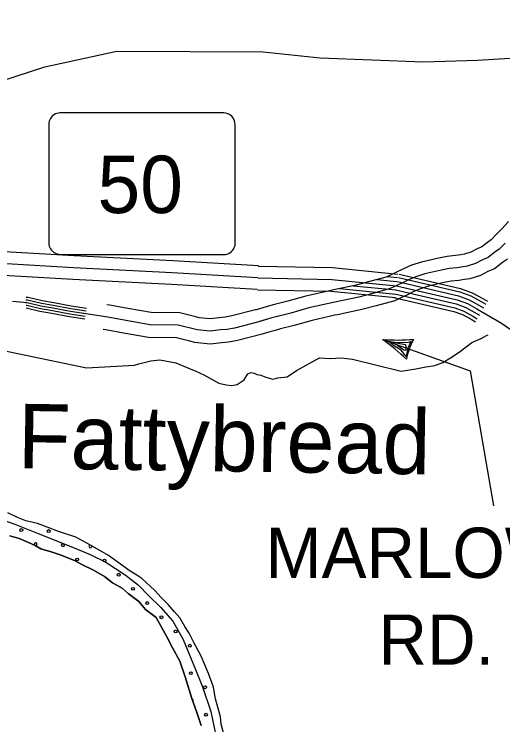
# Model space of a CAD drawing. Extents: x 1551132 to 1791609, y 378168 to 563823.
# Drawn here: x 1595654 to 1599249, y 504129 to 509358 of the extents above; entities that cross this region are included whole.
import ezdxf

# ---------------------------------------------------------------- set-up
doc = ezdxf.new("R2010")
doc.units = 0
for name, color, linetype in [('DESIGN - DRAINAGE - Bridges and Cross Drains Size Text', 7, 'Continuous'), ('DESIGN - ROW - Right-of-Way and Easement Labels', 7, 'Continuous'), ('DESIGN - ROW - Slope Lines', 7, 'Continuous'), ('DESIGN - SCRATCH - User 1', 7, 'Continuous'), ('DESIGN - TRAFFIC CONTROL PERMANENT - Pavement Marking Text', 7, 'Continuous'), ('DESIGN - TRANSPORTATION - Edge of Traveled Way', 7, 'Continuous'), ('DESIGN - TRANSPORTATION - Text', 7, 'Continuous'), ('SURVEY - CENTERLINE - Preliminary Text', 7, 'Continuous'), ('SURVEY - DRAINAGE - Natural Features', 7, 'Continuous'), ('SURVEY - PROPERTY - Owners', 7, 'Continuous'), ('SURVEY - PROPERTY - Parcels', 7, 'Continuous')]:
    doc.layers.add(name, color=color, linetype=linetype)

msp = doc.modelspace()

# ---------------------------------------------------------------- linework, layer by layer
at = {"layer": 'DESIGN - ROW - Right-of-Way and Easement Labels'}
for p, q in [((1598397.136, 506952.355), (1598455.218, 506945.047)), ((1598440.668, 506923.288), (1598409.419, 506949.08)), ((1598409.419, 506949.08), (1598533.274, 506927.33)), ((1598500.508, 506886.145), (1598440.668, 506923.288)), ((1598455.218, 506945.047), (1598507.483, 506943.28)), ((1598492.909, 506905.779), (1598472.076, 506919.905)), ((1598507.483, 506943.28), (1598552.049, 506945.33)), ((1598533.274, 506927.33), (1598536.249, 506910.563)), ((1598536.249, 506910.563), (1598534.283, 506883.087)), ((1598572.557, 506949.264), (1598551.066, 506901.804)), ((1598552.049, 506945.33), (1598572.557, 506949.264)), ((1598519.608, 506886.095), (1598492.909, 506905.779)), ((1598539.032, 506839.803), (1598500.508, 506886.145)), ((1598534.283, 506883.087), (1598519.608, 506886.095)), ((1598551.066, 506901.804), (1598539.032, 506839.803))]:
    msp.add_line(p, q, dxfattribs=at)
msp.add_lwpolyline([(1598364.02, 506964.289), (1599008.346, 506733.917), (1599180.3, 505740.166)], dxfattribs=at)
for centre, radius, start, end in [((1598469.212, 508512.937), 1552.238, 266.114603, 274.542381), ((1597569.71, 505828.028), 1386.356, 45.604864, 55.043403), ((1599061.701, 506714.84), 532.308, 151.898647, 168.757044)]:
    msp.add_arc(centre, radius, start, end, dxfattribs=at)
at = {"layer": 'DESIGN - ROW - Slope Lines'}
for p, q in [((1597169.711, 508632.221), (1596012.846, 508632.196)), ((1595907.647, 508530.993), (1595907.665, 507699.207)), ((1597280.524, 507700.603), (1597280.506, 508520.547)), ((1596014.06, 507589.866), (1597170.658, 507589.891))]:
    msp.add_line(p, q, dxfattribs=at)
for centre, radius, start, end in [((1596003.473, 508472.108), 160.357, 86.648536, 102.70025), ((1597178.85, 508434.178), 198.249, 77.697219, 92.642708), ((1595996.509, 508543.349), 89.766, 108.371167, 161.449483), ((1597190.979, 508542.711), 90.332, 20.262589, 70.527444), ((1596120.444, 508532.169), 212.779, 169.236139, 180.320808), ((1597026.968, 508524.884), 253.555, 359.016672, 11.167469), ((1596181.75, 507698.494), 274.065, 179.852742, 189.896381), ((1596333.435, 507705.34), 947.081, 357.737333, 359.712778), ((1595998.279, 507680.459), 91.27, 198.572372, 254.431783), ((1597192.109, 507678.287), 89.389, 280.925525, 342.744553), ((1597211.16, 507669.455), 68.632, 345.070111, 358.743622), ((1596017.877, 507952.222), 362.376, 263.010911, 269.398619), ((1597181.114, 508124.627), 534.837, 268.879536, 272.994292)]:
    msp.add_arc(centre, radius, start, end, dxfattribs=at)
at = {"layer": 'DESIGN - SCRATCH - User 1'}
for points in [[(1597197.379, 504058.655), (1597176.596, 504133.015), (1597171.471, 504187.117), (1597135.639, 504319.745), (1597121.039, 504406.022), (1597084.699, 504506.641), (1597028.8, 504633.586), (1596976.485, 504734.472), (1596941.627, 504803.057), (1596908.445, 504851.609), (1596871.529, 504916.227), (1596832.288, 504960.87), (1596787.189, 505013.621), (1596734.066, 505064.489), (1596688.967, 505117.232), (1596592.486, 505204.817), (1596556.928, 505229.393), (1596507.479, 505260.202), (1596347.508, 505374.813), (1596214.886, 505450.965), (1596107.939, 505508.7), (1595986.725, 505548.659), (1595895.411, 505584.144), (1595825.921, 505611.261), (1595738.339, 505630.678), (1595678.782, 505653.637), (1595607.426, 505688.796)], [(1595620.684, 505518.517), (1595690.29, 505499.391), (1595737.931, 505480.616), (1595809.313, 505447.465), (1595848.903, 505424.823), (1595926.443, 505401.564), (1595999.95, 505376.38), (1596103.156, 505334.712), (1596152.671, 505307.903), (1596237.902, 505266.519), (1596319.075, 505221.201), (1596378.257, 505174.233), (1596447.547, 505135.107), (1596492.838, 505094.365), (1596571.794, 505035.08), (1596618.827, 504978.303), (1596697.775, 504919.01), (1596773.481, 504781.74), (1596816.138, 504701.021), (1596872.42, 504598.077), (1596912.503, 504481.391), (1596961.893, 504322.537), (1596996.301, 504225.942), (1597028.616, 504123.381)]]:
    msp.add_lwpolyline(points, dxfattribs=at)
at = {"layer": 'DESIGN - TRAFFIC CONTROL PERMANENT - Pavement Marking Text'}
for centre in [(1595706.339, 505562.122), (1595706.339, 505562.122), (1595907.949, 505554.655), (1595907.949, 505554.655), (1596012.488, 505450.116), (1596012.488, 505450.116), (1596117.027, 505345.578), (1596117.027, 505345.578), (1596318.637, 505338.11), (1596318.637, 505338.11), (1596423.176, 505233.572), (1596423.176, 505233.572), (1596527.714, 505129.033), (1596527.714, 505129.033), (1596632.253, 505024.494), (1596632.253, 505024.494), (1596736.792, 504919.956), (1596736.792, 504919.956), (1596841.33, 504815.417), (1596841.33, 504815.417), (1596945.869, 504710.878), (1596945.869, 504710.878), (1596953.336, 504509.268), (1596953.336, 504509.268), (1597057.875, 504404.73), (1597057.875, 504404.73), (1597065.342, 504203.119), (1597065.342, 504203.119)]:
    msp.add_circle(centre, 10.56, dxfattribs=at)
for centre, start, end in [((1595810.878, 505457.583), 265.36916, 223.748615), ((1596214.098, 505442.649), 104.885888, 16.194516), ((1597050.408, 504606.34), 170.160311, 237.371345), ((1596960.803, 504307.658), 324.358808, 74.853897)]:
    msp.add_arc(centre, 10.56, start, end, dxfattribs=at)
at = {"layer": 'DESIGN - TRANSPORTATION - Edge of Traveled Way'}
for points in [[(1597197.379, 504058.655), (1597176.596, 504133.015), (1597171.471, 504187.117), (1597135.639, 504319.745), (1597121.039, 504406.022), (1597084.699, 504506.641), (1597028.8, 504633.586), (1596976.485, 504734.472), (1596941.627, 504803.057), (1596908.445, 504851.609), (1596871.529, 504916.227), (1596832.288, 504960.87), (1596787.189, 505013.621), (1596734.066, 505064.489), (1596688.967, 505117.232), (1596592.486, 505204.817), (1596556.928, 505229.393), (1596507.479, 505260.202), (1596347.508, 505374.813), (1596214.886, 505450.965), (1596107.939, 505508.7), (1595986.725, 505548.659), (1595895.411, 505584.144), (1595825.921, 505611.261), (1595738.339, 505630.678), (1595678.782, 505653.637), (1595607.426, 505688.796)], [(1597028.616, 504123.381), (1596996.301, 504225.942), (1596961.893, 504322.537), (1596912.503, 504481.391), (1596872.42, 504598.077), (1596816.138, 504701.021), (1596773.481, 504781.74), (1596697.775, 504919.01), (1596618.827, 504978.303), (1596571.794, 505035.08), (1596492.838, 505094.365), (1596447.547, 505135.107), (1596378.257, 505174.233), (1596319.075, 505221.201), (1596237.902, 505266.519), (1596152.671, 505307.903), (1596103.156, 505334.712), (1595999.95, 505376.38), (1595926.443, 505401.564), (1595848.903, 505424.823), (1595809.313, 505447.465), (1595737.931, 505480.616), (1595690.29, 505499.391), (1595620.684, 505518.517)]]:
    msp.add_lwpolyline(points, dxfattribs=at)
at = {"layer": 'DESIGN - TRANSPORTATION - Text'}
for points in [[(1598143.8, 506819.752), (1598502.133, 506732.491), (1598608.356, 506749.417), (1598682.537, 506762.676), (1598748.661, 506772.001), (1598806.934, 506795.443), (1598863.308, 506828.919), (1598927.765, 506870.337), (1599020.571, 506943.514), (1599088.903, 506972.865), (1599129.152, 506994.49), (1599142.043, 506998.64)], [(1595395.948, 506921.169), (1596185.63, 506755.266), (1596538.805, 506774.65)], [(1596538.805, 506774.65), (1596570.021, 506786.1), (1596660.235, 506806.667), (1596726.3, 506815.609), (1596843.814, 506793.717), (1596978.753, 506737.532), (1596984.677, 506733.441), (1597050.134, 506704.373), (1597159.015, 506642.605), (1597214.739, 506629.705), (1597254.613, 506625.071), (1597294.72, 506634.43), (1597345.194, 506667.631), (1597371.86, 506711.224), (1597398.009, 506722.807), (1597419.884, 506716.457), (1597439.692, 506706.14), (1597469.591, 506701.657), (1597505.315, 506687.073), (1597557.014, 506672.239), (1597593.121, 506681.665), (1597663.178, 506690.548), (1597729.818, 506735.499)], [(1597729.818, 506735.499), (1597900.523, 506830.652), (1597981.746, 506824.669), (1598060.319, 506829.577), (1598143.8, 506819.752)]]:
    msp.add_lwpolyline(points, dxfattribs=at)
at = {"layer": 'SURVEY - CENTERLINE - Preliminary Text'}
for points in [[(1597451.667, 507505.669), (1596820.84, 507543.62), (1596094.216, 507579.353), (1594940.684, 507647.196), (1594567.66, 507658.263), (1594358.948, 507658.104), (1594246.017, 507650.204)], [(1597446.4, 507418.109), (1596816.048, 507456.034), (1596089.491, 507491.76), (1594936.809, 507559.552), (1594566.393, 507570.544), (1594362.048, 507570.385), (1594000.973, 507545.135), (1593567.367, 507497.208), (1592938.94, 507422.906), (1592161.766, 507321.353), (1592074.843, 507317.853)], [(1597441.192, 507331.548), (1596811.315, 507369.44), (1596084.816, 507405.166), (1594932.976, 507472.908), (1594565.143, 507483.825), (1594365.106, 507483.667), (1594140.112, 507467.933)], [(1597448.142, 507504.811), (1597995.621, 507493.811), (1598475.668, 507446.26)], [(1598486.776, 507444.427), (1598938.698, 507339.232), (1599024.371, 507308.44), (1599100.936, 507266.339), (1599135.61, 507246.122)], [(1597446.4, 507418.109), (1597990.471, 507407.175), (1598467.118, 507359.966)], [(1598237.573, 507382.7), (1598467.118, 507359.966)], [(1598321.813, 507405.509), (1598470.176, 507390.817)], [(1598399.111, 507429.009), (1598473.226, 507421.668)], [(1598474.143, 507390.158), (1598922.907, 507285.698), (1599001.389, 507257.489), (1599073.478, 507217.846), (1599107.736, 507197.871)], [(1598481.176, 507420.351), (1598931.699, 507315.482), (1599014.18, 507285.839), (1599088.761, 507244.822), (1599123.244, 507224.713)], [(1597444.642, 507330.406), (1597985.263, 507319.54), (1598458.476, 507272.672)], [(1598047.811, 507339.19), (1598461.01, 507298.264)], [(1598148.859, 507360.332), (1598464.06, 507329.115)], [(1598460.093, 507329.774), (1598905.341, 507226.129), (1598975.806, 507200.804), (1599042.929, 507163.895), (1599076.728, 507144.186)], [(1598467.118, 507359.966), (1598914.124, 507255.914), (1598988.597, 507229.146), (1599058.204, 507190.87), (1599240.158, 507084.784), (1599403.204, 506972.448)], [(1598467.118, 507359.966), (1598914.124, 507255.914), (1598988.597, 507229.146), (1599058.204, 507190.87), (1599092.245, 507171.028)], [(1598447.235, 507274.53), (1598889.266, 507171.636), (1598952.406, 507148.944), (1599014.98, 507114.535), (1599048.379, 507095.068)], [(1598453.06, 507299.581), (1598896.549, 507196.345), (1598963.014, 507172.453), (1599027.646, 507136.919), (1599061.229, 507117.335)]]:
    msp.add_lwpolyline(points, dxfattribs=at)
at = {"layer": 'SURVEY - DRAINAGE - Natural Features'}
for points in [[(1599266.016, 507673.433), (1599221.4, 507628.148), (1599191.126, 507606.631), (1599140.627, 507567.438), (1599098.461, 507550.113), (1599048.163, 507522.912), (1598986.031, 507503.903), (1598912.074, 507493.078), (1598854.134, 507485.994), (1598786.127, 507473.077), (1598676.021, 507446.827), (1598609.873, 507425.876), (1598555.649, 507402.742), (1598501.359, 507375.608), (1598420.986, 507338.89), (1598292.772, 507302.931), (1598190.641, 507276.555), (1598012.562, 507239.379), (1597822.425, 507196.403), (1597690.194, 507158.51), (1597550.014, 507122.734), (1597453.833, 507094.267), (1597275.621, 507049.099), (1597217.614, 507038.024), (1597171.698, 507034.748), (1597095.783, 507025.957), (1597000.227, 507035.465), (1596861.222, 507069.657), (1596651.919, 507072.974), (1596343.776, 507127.842), (1596067.324, 507170.21), (1595938.119, 507194.252), (1595850.646, 507209.635), (1595749.348, 507233.236), (1595641.876, 507244.936)], [(1599266.016, 507673.433), (1599221.4, 507628.148), (1599191.126, 507606.631), (1599140.627, 507567.438), (1599098.461, 507550.113), (1599048.163, 507522.912), (1598986.031, 507503.903), (1598912.074, 507493.078), (1598854.134, 507485.994), (1598786.177, 507473.086)], [(1596185.855, 507192.519), (1596074.016, 507209.652), (1595945.244, 507233.611), (1595858.654, 507248.845), (1595756.073, 507272.737), (1595741.749, 507274.295)], [(1596179.797, 507152.976), (1596067.324, 507170.21), (1595938.119, 507194.252), (1595850.646, 507209.635), (1595749.348, 507233.236), (1595641.876, 507244.936)], [(1596179.797, 507152.976), (1596067.324, 507170.21), (1595938.119, 507194.252), (1595850.646, 507209.635), (1595749.348, 507233.236), (1595738.749, 507234.386)], [(1596182.822, 507172.743), (1596070.666, 507189.935), (1595941.677, 507213.936), (1595854.646, 507229.236), (1595752.715, 507252.987), (1595740.49, 507254.32)], [(1596173.888, 507114.425), (1596060.799, 507131.75), (1595931.177, 507155.876), (1595842.838, 507171.409), (1595741.965, 507194.91)], [(1596176.772, 507133.209), (1596063.983, 507150.484), (1595934.561, 507174.568), (1595846.646, 507190.035), (1595745.982, 507213.485), (1595742.015, 507213.919)], [(1595523.569, 505653.162), (1595658.358, 505605.044), (1595830.679, 505536.326), (1596096.131, 505432.148), (1596212.936, 505382.305), (1596327.617, 505324.504)], [(1595523.569, 505653.162), (1595658.358, 505605.044), (1595830.679, 505536.326), (1596096.131, 505432.148), (1596212.936, 505382.305), (1596327.617, 505324.504)], [(1596327.617, 505324.504), (1596469.639, 505232.276), (1596568.078, 505156.733), (1596642.559, 505079.573), (1596732.816, 504992.162), (1596820.855, 504890.785), (1596898.353, 504755.589), (1596988.401, 504536.217), (1597040.125, 504409.422), (1597100.873, 504226.501), (1597148.797, 503991.795)]]:
    msp.add_lwpolyline(points, dxfattribs=at)
at = {"layer": 'SURVEY - PROPERTY - Owners'}
for points in [[(1599289.907, 507832.712), (1599244.141, 507782.369), (1599200.734, 507736.418), (1599162.368, 507697.483), (1599137.019, 507679.466), (1599094.753, 507646.657), (1599059.546, 507632.19), (1599012.972, 507607.006), (1598966.09, 507592.664), (1598939.565, 507588.781), (1598899.999, 507582.989), (1598840.151, 507575.672), (1598767.136, 507561.805), (1598651.78, 507534.296), (1598578.307, 507511.028), (1598517.542, 507485.103), (1598462.226, 507457.46), (1598437.185, 507446.018), (1598389.711, 507424.326), (1598269.181, 507390.525), (1598170.025, 507364.916), (1597993.296, 507328.023), (1597972.879, 507323.406), (1597799.917, 507284.314), (1597666.478, 507246.079), (1597568.347, 507221.029), (1597525.923, 507210.203), (1597483.033, 507197.511), (1597434.2, 507183.061)], [(1599266.016, 507673.433), (1599221.4, 507628.148), (1599191.126, 507606.631), (1599140.627, 507567.438), (1599098.461, 507550.113), (1599048.163, 507522.912), (1598986.031, 507503.903), (1598912.074, 507493.078), (1598854.134, 507485.994), (1598786.127, 507473.077), (1598676.021, 507446.827), (1598609.873, 507425.876), (1598555.649, 507402.742), (1598501.359, 507375.608), (1598420.986, 507338.89), (1598292.772, 507302.931), (1598190.641, 507276.555), (1598012.562, 507239.379), (1597822.425, 507196.403), (1597690.194, 507158.51), (1597590.772, 507133.135), (1597550.014, 507122.734), (1597459.933, 507096.075)], [(1599282.765, 507556.08), (1599247.366, 507530.921), (1599188.309, 507485.086), (1599138.919, 507464.794), (1599084.737, 507435.493), (1599006.763, 507411.643), (1598966.356, 507405.726), (1598924.632, 507399.617), (1598868.667, 507392.775), (1598805.868, 507380.85), (1598701.221, 507355.899), (1598642.68, 507337.357), (1598595.256, 507317.123), (1598542.041, 507290.523), (1598514.058, 507277.739), (1598453.501, 507250.08), (1598317.296, 507211.879), (1598212.074, 507184.703), (1598032.595, 507147.235), (1598013.67, 507142.952), (1597845.824, 507105.017), (1597714.844, 507067.483), (1597614.088, 507041.766), (1597575.064, 507031.807), (1597535.531, 507020.107), (1597486.682, 507005.656)], [(1597434.15, 507183.044), (1597429.792, 507181.752), (1597255.955, 507137.693), (1597205.839, 507128.126), (1597163.248, 507125.084), (1597095.05, 507117.192), (1597015.627, 507125.092), (1596990.594, 507131.251), (1596872.922, 507160.193), (1596660.644, 507163.56), (1596490.856, 507193.785), (1596358.609, 507217.336), (1596336.393, 507220.744)], [(1597459.933, 507096.075), (1597453.833, 507094.267), (1597275.621, 507049.099), (1597217.614, 507038.024), (1597171.698, 507034.748), (1597095.783, 507025.957), (1597000.227, 507035.465), (1596861.222, 507069.657), (1596651.919, 507072.974), (1596343.776, 507127.842), (1596322.643, 507131.084)], [(1597486.732, 507005.673), (1597478.824, 507003.323), (1597296.062, 506957.005), (1597229.855, 506944.363), (1597180.481, 506940.838), (1597096.55, 506931.121), (1596984.219, 506942.296), (1596946.403, 506951.604), (1596849.064, 506975.547), (1596642.852, 506978.813), (1596458.432, 507011.647), (1596328.36, 507034.806), (1596308.344, 507037.881)]]:
    msp.add_lwpolyline(points, dxfattribs=at)
at = {"layer": 'SURVEY - PROPERTY - Parcels'}
for points in [[(1597486.6, 509080.918), (1597906.357, 509037.084), (1598664.856, 509009.075), (1599063.588, 509019.776), (1599382.381, 509039.968), (1599718.981, 509047.802), (1600079.814, 509067.219), (1600486.521, 509075.77), (1600897.295, 509088.254), (1601169.755, 509093.262), (1601376.509, 509119.53), (1601605.587, 509161.431), (1601840.931, 509217.258), (1602056.626, 509293.493), (1602347.953, 509426.722)], [(1593633.465, 507078.539), (1593741.529, 507381.739), (1593923.35, 507680.821), (1594116.737, 507955.654), (1594278.575, 508148.934), (1594431.547, 508296.304), (1594618.309, 508429.016), (1594861.329, 508570.687), (1595202.737, 508724.524), (1595441.048, 508828.21), (1595878.397, 508970.223), (1596407.934, 509087.701), (1597486.6, 509080.918)]]:
    msp.add_lwpolyline(points, dxfattribs=at)

# ---------------------------------------------------------------- texts
at = {"layer": 'DESIGN - DRAINAGE - Bridges and Cross Drains Size Text'}
msp.add_text('Fattybread', height=474.9888, rotation=359.141339, dxfattribs=at).set_placement((1595677.866, 506017.053))
at = {"layer": 'DESIGN - ROW - Right-of-Way and Easement Labels'}
for s, height, rotation, p in [('PARKWAY', 369.9945, 24.256383, (1594632.651, 509111.959)), ('MARLOWE', 369.9913, 0.000036, (1597503.873, 505209.885)), ('RD.', 369.9913, 0.000036, (1598334.278, 504570.436))]:
    msp.add_text(s, height=height, rotation=rotation, dxfattribs=at).set_placement(p)
at = {"layer": 'DESIGN - ROW - Slope Lines'}
msp.add_text('50', height=422.4054, rotation=0.001247, dxfattribs=at).set_placement((1596266.965, 507894.976))

doc.saveas('drawing.dxf')
